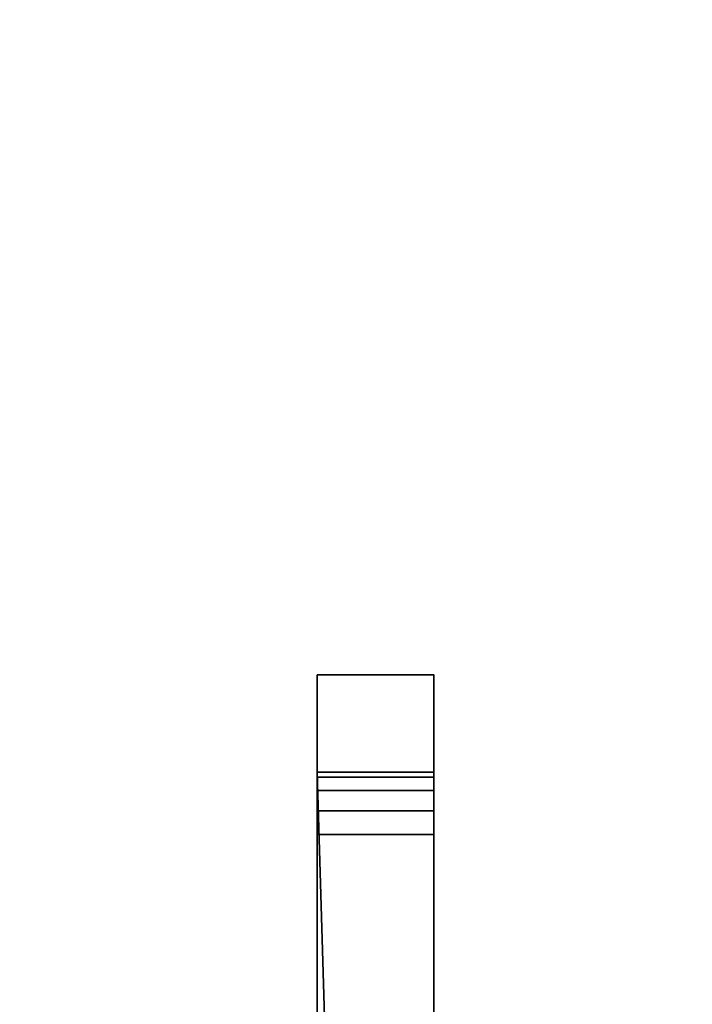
# Model space of a CAD drawing. Header units: millimetres. Extents: x -508 to 6708, y -115 to 193.
# Tile 1036 of 1056: x 3422 to 3439, y -9 to 16. Entities that reach past the tile are written whole.
import ezdxf

# ---------------------------------------------------------------- set-up
doc = ezdxf.new("R2010")
doc.units = ezdxf.units.MM
doc.layers.add('151', color=7, linetype='Continuous', true_color=0xffffff)

# ---------------------------------------------------------------- blocks, each defined once
blk = doc.blocks.new('UG_SURFACE_003')
at = {"layer": '151', "color": 252, "linetype": 'Continuous', "lineweight": 35}
for points in [[(3607.5, -10, 2215.25), (3607.5, 174.4, 2215.25), (2392.5, 174.4, 2215.25), (2392.5, -10, 2215.25)], [(2542.5, -10, 2065.25), (2542.5, 174.4, 2065.25), (3457.5, 174.4, 2065.25), (3457.5, -10, 2065.25)]]:
    blk.add_3dface(points, dxfattribs=at)
blk = doc.blocks.new('UG_SURFACE_032')
at = {"layer": '151', "color": 252, "linetype": 'Continuous', "lineweight": 35}
for points in [[(3429.5, -0.913, 310.41), (3432.5, -0.913, 310.41), (3432.5, -3.413, 309.5), (3429.5, -3.413, 309.5)], [(3429.5, -0.913, 323.25), (3432.5, -0.913, 323.25), (3432.5, -0.913, 310.41), (3429.5, -0.913, 310.41)], [(3429.5, -16.913, 323.25), (3432.5, -16.913, 323.25), (3432.5, -0.913, 323.25), (3429.5, -0.913, 323.25)], [(3429.5, -0.913, 330.25), (3432.5, -0.913, 330.25), (3432.5, -16.913, 330.25), (3429.5, -16.913, 330.25)], [(3429.5, -0.913, 343.09), (3432.5, -0.913, 343.09), (3432.5, -0.913, 330.25), (3429.5, -0.913, 330.25)], [(3429.5, -3.413, 344), (3432.5, -3.413, 344), (3432.5, -0.913, 343.09), (3429.5, -0.913, 343.09)], [(3429.5, -0.913, 323.25), (3429.5, -0.913, 310.41), (3429.5, -3.413, 315.5), (3429.5, -3.535, 316.112)], [(3429.5, -0.913, 310.41), (3429.5, -3.882, 314.369), (3429.5, -3.535, 314.888)], [(3429.5, -0.913, 343.09), (3429.5, -3.413, 338), (3429.5, -3.535, 338.612)], [(3429.5, -0.913, 330.25), (3429.5, -3.882, 336.869), (3429.5, -3.535, 337.388)], [(3429.5, -14.789, 336.4), (3429.5, -5.013, 336.4), (3429.5, -0.913, 330.25), (3429.5, -16.913, 330.25)], [(3429.5, -3.535, 314.888), (3429.5, -3.413, 315.5), (3429.5, -0.913, 310.41)], [(3429.5, -3.413, 344), (3429.5, -0.913, 343.09), (3429.5, -3.882, 339.131), (3429.5, -4.401, 339.478)], [(3429.5, -3.535, 337.388), (3429.5, -3.413, 338), (3429.5, -0.913, 343.09), (3429.5, -0.913, 330.25)], [(3429.5, -5.013, 336.4), (3429.5, -4.401, 336.522), (3429.5, -0.913, 330.25)], [(3429.5, -0.913, 323.25), (3429.5, -3.882, 316.631), (3429.5, -4.401, 316.978)], [(3429.5, -4.401, 314.022), (3429.5, -3.882, 314.369), (3429.5, -0.913, 310.41), (3429.5, -3.413, 309.5)], [(3429.5, -3.535, 338.612), (3429.5, -3.882, 339.131), (3429.5, -0.913, 343.09)], [(3429.5, -3.535, 316.112), (3429.5, -3.882, 316.631), (3429.5, -0.913, 323.25)], [(3429.5, -4.401, 336.522), (3429.5, -3.882, 336.869), (3429.5, -0.913, 330.25)], [(3429.5, -16.913, 323.25), (3429.5, -0.913, 323.25), (3429.5, -4.401, 316.978), (3429.5, -5.013, 317.1)], [(3432.5, -0.913, 310.41), (3432.5, -3.413, 315.5), (3432.5, -3.535, 314.888)], [(3432.5, -0.913, 323.25), (3432.5, -3.882, 316.631), (3432.5, -3.535, 316.112)], [(3432.5, -14.789, 317.1), (3432.5, -5.013, 317.1), (3432.5, -0.913, 323.25), (3432.5, -16.913, 323.25)], [(3432.5, -3.413, 309.5), (3432.5, -0.913, 310.41), (3432.5, -3.882, 314.369), (3432.5, -4.401, 314.022)], [(3432.5, -3.535, 316.112), (3432.5, -3.413, 315.5), (3432.5, -0.913, 310.41), (3432.5, -0.913, 323.25)], [(3432.5, -5.013, 317.1), (3432.5, -4.401, 316.978), (3432.5, -0.913, 323.25)], [(3432.5, -0.913, 330.25), (3432.5, -0.913, 343.09), (3432.5, -3.413, 338), (3432.5, -3.535, 337.388)], [(3432.5, -0.913, 343.09), (3432.5, -3.882, 339.131), (3432.5, -3.535, 338.612)], [(3432.5, -3.535, 314.888), (3432.5, -3.882, 314.369), (3432.5, -0.913, 310.41)], [(3432.5, -0.913, 330.25), (3432.5, -3.882, 336.869), (3432.5, -4.401, 336.522)], [(3432.5, -3.535, 338.612), (3432.5, -3.413, 338), (3432.5, -0.913, 343.09)], [(3432.5, -4.401, 316.978), (3432.5, -3.882, 316.631), (3432.5, -0.913, 323.25)], [(3432.5, -3.535, 337.388), (3432.5, -3.882, 336.869), (3432.5, -0.913, 330.25)], [(3432.5, -4.401, 339.478), (3432.5, -3.882, 339.131), (3432.5, -0.913, 343.09), (3432.5, -3.413, 344)], [(3432.5, -16.913, 330.25), (3432.5, -0.913, 330.25), (3432.5, -4.401, 336.522), (3432.5, -5.013, 336.4)], [(3429.5, -3.413, 309.5), (3432.5, -3.413, 309.5), (3432.5, -27.565, 309.5), (3430.216, -27.454, 309.5)], [(3430.216, -27.454, 309.5), (3429.5, -27.565, 309.5), (3429.5, -3.413, 309.5)], [(3429.5, -3.413, 344), (3429.5, -27.565, 344), (3430.216, -27.454, 344)], [(3430.216, -27.454, 344), (3432.5, -27.565, 344), (3432.5, -3.413, 344), (3429.5, -3.413, 344)], [(3429.5, -14.789, 313.9), (3429.5, -5.013, 313.9), (3429.5, -3.413, 309.5), (3429.5, -27.565, 309.5)], [(3429.5, -5.013, 313.9), (3429.5, -4.401, 314.022), (3429.5, -3.413, 309.5)], [(3429.5, -27.565, 344), (3429.5, -3.413, 344), (3429.5, -5.013, 339.6), (3429.5, -14.789, 339.6)], [(3429.5, -4.401, 339.478), (3429.5, -5.013, 339.6), (3429.5, -3.413, 344)], [(3429.5, -3.413, 338), (3432.5, -3.413, 338), (3432.5, -3.535, 338.612), (3429.5, -3.535, 338.612)], [(3429.5, -3.535, 337.388), (3432.5, -3.535, 337.388), (3432.5, -3.413, 338), (3429.5, -3.413, 338)], [(3429.5, -3.413, 315.5), (3432.5, -3.413, 315.5), (3432.5, -3.535, 316.112), (3429.5, -3.535, 316.112)], [(3429.5, -3.535, 314.888), (3432.5, -3.535, 314.888), (3432.5, -3.413, 315.5), (3429.5, -3.413, 315.5)], [(3429.5, -3.535, 338.612), (3432.5, -3.535, 338.612), (3432.5, -3.882, 339.131), (3429.5, -3.882, 339.131)], [(3429.5, -3.882, 336.869), (3432.5, -3.882, 336.869), (3432.5, -3.535, 337.388), (3429.5, -3.535, 337.388)], [(3429.5, -3.535, 316.112), (3432.5, -3.535, 316.112), (3432.5, -3.882, 316.631), (3429.5, -3.882, 316.631)], [(3429.5, -3.882, 314.369), (3432.5, -3.882, 314.369), (3432.5, -3.535, 314.888), (3429.5, -3.535, 314.888)], [(3432.5, -14.789, 339.6), (3432.5, -5.013, 339.6), (3432.5, -3.413, 344), (3432.5, -27.565, 344)], [(3432.5, -5.013, 339.6), (3432.5, -4.401, 339.478), (3432.5, -3.413, 344)], [(3432.5, -27.565, 309.5), (3432.5, -3.413, 309.5), (3432.5, -5.013, 313.9), (3432.5, -14.789, 313.9)], [(3432.5, -4.401, 314.022), (3432.5, -5.013, 313.9), (3432.5, -3.413, 309.5)], [(3429.5, -3.882, 339.131), (3432.5, -3.882, 339.131), (3432.5, -4.401, 339.478), (3429.5, -4.401, 339.478)], [(3429.5, -4.401, 336.522), (3432.5, -4.401, 336.522), (3432.5, -3.882, 336.869), (3429.5, -3.882, 336.869)], [(3429.5, -3.882, 316.631), (3432.5, -3.882, 316.631), (3432.5, -4.401, 316.978), (3429.5, -4.401, 316.978)], [(3429.5, -4.401, 314.022), (3432.5, -4.401, 314.022), (3432.5, -3.882, 314.369), (3429.5, -3.882, 314.369)], [(3429.5, -4.401, 339.478), (3432.5, -4.401, 339.478), (3432.5, -5.013, 339.6), (3429.5, -5.013, 339.6)], [(3429.5, -5.013, 336.4), (3432.5, -5.013, 336.4), (3432.5, -4.401, 336.522), (3429.5, -4.401, 336.522)], [(3429.5, -4.401, 316.978), (3432.5, -4.401, 316.978), (3432.5, -5.013, 317.1), (3429.5, -5.013, 317.1)], [(3429.5, -5.013, 313.9), (3432.5, -5.013, 313.9), (3432.5, -4.401, 314.022), (3429.5, -4.401, 314.022)], [(3429.5, -5.013, 317.1), (3429.5, -18.252, 323.516), (3429.5, -16.913, 323.25)], [(3429.5, -18.252, 323.516), (3429.5, -5.013, 317.1), (3429.5, -14.789, 317.1)], [(3429.5, -5.013, 339.6), (3432.5, -5.013, 339.6), (3432.5, -14.789, 339.6), (3429.5, -14.789, 339.6)], [(3429.5, -5.013, 317.1), (3432.5, -5.013, 317.1), (3432.5, -14.789, 317.1), (3429.5, -14.789, 317.1)], [(3429.5, -14.789, 313.9), (3432.5, -14.789, 313.9), (3432.5, -5.013, 313.9), (3429.5, -5.013, 313.9)], [(3429.5, -14.789, 336.4), (3432.5, -14.789, 336.4), (3432.5, -5.013, 336.4), (3429.5, -5.013, 336.4)], [(3432.5, -5.013, 336.4), (3432.5, -18.252, 329.984), (3432.5, -16.913, 330.25)], [(3432.5, -18.252, 329.984), (3432.5, -5.013, 336.4), (3432.5, -14.789, 336.4)]]:
    blk.add_3dface(points, dxfattribs=at)
blk = doc.blocks.new('UG_SURFACE_037')
at = {"layer": '151', "color": 252, "linetype": 'Continuous', "lineweight": 35}
for points in [[(3429.5, -0.913, 1495.41), (3432.5, -0.913, 1495.41), (3432.5, -3.413, 1494.5), (3429.5, -3.413, 1494.5)], [(3429.5, -0.913, 1508.25), (3432.5, -0.913, 1508.25), (3432.5, -0.913, 1495.41), (3429.5, -0.913, 1495.41)], [(3429.5, -16.913, 1508.25), (3432.5, -16.913, 1508.25), (3432.5, -0.913, 1508.25), (3429.5, -0.913, 1508.25)], [(3429.5, -0.913, 1515.25), (3432.5, -0.913, 1515.25), (3432.5, -16.913, 1515.25), (3429.5, -16.913, 1515.25)], [(3429.5, -0.913, 1528.09), (3432.5, -0.913, 1528.09), (3432.5, -0.913, 1515.25), (3429.5, -0.913, 1515.25)], [(3429.5, -3.413, 1529), (3432.5, -3.413, 1529), (3432.5, -0.913, 1528.09), (3429.5, -0.913, 1528.09)], [(3429.5, -0.913, 1528.09), (3429.5, -3.413, 1523), (3429.5, -3.535, 1523.612)], [(3429.5, -0.913, 1515.25), (3429.5, -3.882, 1521.869), (3429.5, -3.535, 1522.388)], [(3429.5, -3.535, 1522.388), (3429.5, -3.413, 1523), (3429.5, -0.913, 1528.09), (3429.5, -0.913, 1515.25)], [(3429.5, -0.913, 1508.25), (3429.5, -0.913, 1495.41), (3429.5, -3.413, 1500.5), (3429.5, -3.535, 1501.112)], [(3429.5, -0.913, 1495.41), (3429.5, -3.882, 1499.369), (3429.5, -3.535, 1499.888)], [(3429.5, -3.535, 1523.612), (3429.5, -3.882, 1524.131), (3429.5, -0.913, 1528.09)], [(3429.5, -3.535, 1499.888), (3429.5, -3.413, 1500.5), (3429.5, -0.913, 1495.41)], [(3429.5, -0.913, 1515.25), (3429.5, -4.401, 1521.522), (3429.5, -3.882, 1521.869)], [(3429.5, -0.913, 1508.25), (3429.5, -3.882, 1501.631), (3429.5, -4.401, 1501.978)], [(3429.5, -0.913, 1495.41), (3429.5, -3.413, 1494.5), (3429.5, -4.401, 1499.022), (3429.5, -3.882, 1499.369)], [(3429.5, -3.882, 1524.131), (3429.5, -4.401, 1524.478), (3429.5, -3.413, 1529), (3429.5, -0.913, 1528.09)], [(3429.5, -14.789, 1521.4), (3429.5, -5.013, 1521.4), (3429.5, -0.913, 1515.25), (3429.5, -16.913, 1515.25)], [(3429.5, -3.535, 1501.112), (3429.5, -3.882, 1501.631), (3429.5, -0.913, 1508.25)], [(3429.5, -5.013, 1521.4), (3429.5, -4.401, 1521.522), (3429.5, -0.913, 1515.25)], [(3429.5, -16.913, 1508.25), (3429.5, -0.913, 1508.25), (3429.5, -4.401, 1501.978), (3429.5, -5.013, 1502.1)], [(3432.5, -0.913, 1495.41), (3432.5, -3.413, 1500.5), (3432.5, -3.535, 1499.888)], [(3432.5, -0.913, 1508.25), (3432.5, -3.882, 1501.631), (3432.5, -3.535, 1501.112)], [(3432.5, -3.535, 1501.112), (3432.5, -3.413, 1500.5), (3432.5, -0.913, 1495.41), (3432.5, -0.913, 1508.25)], [(3432.5, -14.789, 1502.1), (3432.5, -5.013, 1502.1), (3432.5, -0.913, 1508.25), (3432.5, -16.913, 1508.25)], [(3432.5, -3.535, 1499.888), (3432.5, -3.882, 1499.369), (3432.5, -0.913, 1495.41)], [(3432.5, -5.013, 1502.1), (3432.5, -4.401, 1501.978), (3432.5, -0.913, 1508.25)], [(3432.5, -0.913, 1508.25), (3432.5, -4.401, 1501.978), (3432.5, -3.882, 1501.631)], [(3432.5, -0.913, 1515.25), (3432.5, -0.913, 1528.09), (3432.5, -3.413, 1523), (3432.5, -3.535, 1522.388)], [(3432.5, -0.913, 1528.09), (3432.5, -3.882, 1524.131), (3432.5, -3.535, 1523.612)], [(3432.5, -0.913, 1515.25), (3432.5, -3.882, 1521.869), (3432.5, -4.401, 1521.522)], [(3432.5, -3.535, 1523.612), (3432.5, -3.413, 1523), (3432.5, -0.913, 1528.09)], [(3432.5, -3.882, 1499.369), (3432.5, -4.401, 1499.022), (3432.5, -3.413, 1494.5), (3432.5, -0.913, 1495.41)], [(3432.5, -3.535, 1522.388), (3432.5, -3.882, 1521.869), (3432.5, -0.913, 1515.25)], [(3432.5, -0.913, 1528.09), (3432.5, -3.413, 1529), (3432.5, -4.401, 1524.478), (3432.5, -3.882, 1524.131)], [(3432.5, -16.913, 1515.25), (3432.5, -0.913, 1515.25), (3432.5, -4.401, 1521.522), (3432.5, -5.013, 1521.4)], [(3429.5, -3.413, 1494.5), (3432.5, -3.413, 1494.5), (3432.5, -27.565, 1494.5), (3430.216, -27.454, 1494.5)], [(3430.216, -27.454, 1494.5), (3429.5, -27.565, 1494.5), (3429.5, -3.413, 1494.5)], [(3429.5, -3.413, 1529), (3429.5, -27.565, 1529), (3430.216, -27.454, 1529)], [(3430.216, -27.454, 1529), (3432.5, -27.565, 1529), (3432.5, -3.413, 1529), (3429.5, -3.413, 1529)], [(3429.5, -14.789, 1498.9), (3429.5, -5.013, 1498.9), (3429.5, -3.413, 1494.5), (3429.5, -27.565, 1494.5)], [(3429.5, -5.013, 1498.9), (3429.5, -4.401, 1499.022), (3429.5, -3.413, 1494.5)], [(3429.5, -4.401, 1524.478), (3429.5, -5.013, 1524.6), (3429.5, -3.413, 1529)], [(3429.5, -27.565, 1529), (3429.5, -3.413, 1529), (3429.5, -5.013, 1524.6), (3429.5, -14.789, 1524.6)], [(3429.5, -3.413, 1523), (3432.5, -3.413, 1523), (3432.5, -3.535, 1523.612), (3429.5, -3.535, 1523.612)], [(3429.5, -3.535, 1522.388), (3432.5, -3.535, 1522.388), (3432.5, -3.413, 1523), (3429.5, -3.413, 1523)], [(3429.5, -3.413, 1500.5), (3432.5, -3.413, 1500.5), (3432.5, -3.535, 1501.112), (3429.5, -3.535, 1501.112)], [(3429.5, -3.535, 1499.888), (3432.5, -3.535, 1499.888), (3432.5, -3.413, 1500.5), (3429.5, -3.413, 1500.5)], [(3429.5, -3.535, 1523.612), (3432.5, -3.535, 1523.612), (3432.5, -3.882, 1524.131), (3429.5, -3.882, 1524.131)], [(3429.5, -3.882, 1521.869), (3432.5, -3.882, 1521.869), (3432.5, -3.535, 1522.388), (3429.5, -3.535, 1522.388)], [(3429.5, -3.535, 1501.112), (3432.5, -3.535, 1501.112), (3432.5, -3.882, 1501.631), (3429.5, -3.882, 1501.631)], [(3429.5, -3.882, 1499.369), (3432.5, -3.882, 1499.369), (3432.5, -3.535, 1499.888), (3429.5, -3.535, 1499.888)], [(3432.5, -14.789, 1524.6), (3432.5, -5.013, 1524.6), (3432.5, -3.413, 1529), (3432.5, -27.565, 1529)], [(3432.5, -27.565, 1494.5), (3432.5, -3.413, 1494.5), (3432.5, -5.013, 1498.9), (3432.5, -14.789, 1498.9)], [(3432.5, -5.013, 1524.6), (3432.5, -4.401, 1524.478), (3432.5, -3.413, 1529)], [(3432.5, -4.401, 1499.022), (3432.5, -5.013, 1498.9), (3432.5, -3.413, 1494.5)], [(3429.5, -3.882, 1524.131), (3432.5, -3.882, 1524.131), (3432.5, -4.401, 1524.478), (3429.5, -4.401, 1524.478)], [(3429.5, -4.401, 1521.522), (3432.5, -4.401, 1521.522), (3432.5, -3.882, 1521.869), (3429.5, -3.882, 1521.869)], [(3429.5, -3.882, 1501.631), (3432.5, -3.882, 1501.631), (3432.5, -4.401, 1501.978), (3429.5, -4.401, 1501.978)], [(3429.5, -4.401, 1499.022), (3432.5, -4.401, 1499.022), (3432.5, -3.882, 1499.369), (3429.5, -3.882, 1499.369)], [(3429.5, -4.401, 1524.478), (3432.5, -4.401, 1524.478), (3432.5, -5.013, 1524.6), (3429.5, -5.013, 1524.6)], [(3429.5, -5.013, 1521.4), (3432.5, -5.013, 1521.4), (3432.5, -4.401, 1521.522), (3429.5, -4.401, 1521.522)], [(3429.5, -4.401, 1501.978), (3432.5, -4.401, 1501.978), (3432.5, -5.013, 1502.1), (3429.5, -5.013, 1502.1)], [(3429.5, -5.013, 1498.9), (3432.5, -5.013, 1498.9), (3432.5, -4.401, 1499.022), (3429.5, -4.401, 1499.022)], [(3429.5, -5.013, 1502.1), (3429.5, -18.252, 1508.516), (3429.5, -16.913, 1508.25)], [(3429.5, -18.252, 1508.516), (3429.5, -5.013, 1502.1), (3429.5, -14.789, 1502.1)], [(3429.5, -5.013, 1524.6), (3432.5, -5.013, 1524.6), (3432.5, -14.789, 1524.6), (3429.5, -14.789, 1524.6)], [(3429.5, -5.013, 1502.1), (3432.5, -5.013, 1502.1), (3432.5, -14.789, 1502.1), (3429.5, -14.789, 1502.1)], [(3429.5, -14.789, 1498.9), (3432.5, -14.789, 1498.9), (3432.5, -5.013, 1498.9), (3429.5, -5.013, 1498.9)], [(3429.5, -14.789, 1521.4), (3432.5, -14.789, 1521.4), (3432.5, -5.013, 1521.4), (3429.5, -5.013, 1521.4)], [(3432.5, -5.013, 1521.4), (3432.5, -18.252, 1514.984), (3432.5, -16.913, 1515.25)], [(3432.5, -18.252, 1514.984), (3432.5, -5.013, 1521.4), (3432.5, -14.789, 1521.4)]]:
    blk.add_3dface(points, dxfattribs=at)
blk = doc.blocks.new('UG_SURFACE_041')
at = {"layer": '151', "color": 252, "linetype": 'Continuous', "lineweight": 35}
for points in [[(3429.5, -0.913, 1745.41), (3432.5, -0.913, 1745.41), (3432.5, -3.413, 1744.5), (3429.5, -3.413, 1744.5)], [(3429.5, -0.913, 1758.25), (3432.5, -0.913, 1758.25), (3432.5, -0.913, 1745.41), (3429.5, -0.913, 1745.41)], [(3429.5, -16.913, 1758.25), (3432.5, -16.913, 1758.25), (3432.5, -0.913, 1758.25), (3429.5, -0.913, 1758.25)], [(3429.5, -0.913, 1765.25), (3432.5, -0.913, 1765.25), (3432.5, -16.913, 1765.25), (3429.5, -16.913, 1765.25)], [(3429.5, -0.913, 1778.09), (3432.5, -0.913, 1778.09), (3432.5, -0.913, 1765.25), (3429.5, -0.913, 1765.25)], [(3429.5, -3.413, 1779), (3432.5, -3.413, 1779), (3432.5, -0.913, 1778.09), (3429.5, -0.913, 1778.09)], [(3429.5, -0.913, 1778.09), (3429.5, -3.413, 1773), (3429.5, -3.535, 1773.612)], [(3429.5, -0.913, 1765.25), (3429.5, -3.882, 1771.869), (3429.5, -3.535, 1772.388)], [(3429.5, -3.535, 1772.388), (3429.5, -3.413, 1773), (3429.5, -0.913, 1778.09), (3429.5, -0.913, 1765.25)], [(3429.5, -0.913, 1758.25), (3429.5, -0.913, 1745.41), (3429.5, -3.413, 1750.5), (3429.5, -3.535, 1751.112)], [(3429.5, -0.913, 1745.41), (3429.5, -3.882, 1749.369), (3429.5, -3.535, 1749.888)], [(3429.5, -3.535, 1773.612), (3429.5, -3.882, 1774.131), (3429.5, -0.913, 1778.09)], [(3429.5, -3.535, 1749.888), (3429.5, -3.413, 1750.5), (3429.5, -0.913, 1745.41)], [(3429.5, -0.913, 1765.25), (3429.5, -4.401, 1771.522), (3429.5, -3.882, 1771.869)], [(3429.5, -0.913, 1758.25), (3429.5, -3.882, 1751.631), (3429.5, -4.401, 1751.978)], [(3429.5, -0.913, 1745.41), (3429.5, -3.413, 1744.5), (3429.5, -4.401, 1749.022), (3429.5, -3.882, 1749.369)], [(3429.5, -3.882, 1774.131), (3429.5, -4.401, 1774.478), (3429.5, -3.413, 1779), (3429.5, -0.913, 1778.09)], [(3429.5, -14.789, 1771.4), (3429.5, -5.013, 1771.4), (3429.5, -0.913, 1765.25), (3429.5, -16.913, 1765.25)], [(3429.5, -3.535, 1751.112), (3429.5, -3.882, 1751.631), (3429.5, -0.913, 1758.25)], [(3429.5, -5.013, 1771.4), (3429.5, -4.401, 1771.522), (3429.5, -0.913, 1765.25)], [(3429.5, -16.913, 1758.25), (3429.5, -0.913, 1758.25), (3429.5, -4.401, 1751.978), (3429.5, -5.013, 1752.1)], [(3432.5, -0.913, 1745.41), (3432.5, -3.413, 1750.5), (3432.5, -3.535, 1749.888)], [(3432.5, -0.913, 1758.25), (3432.5, -3.882, 1751.631), (3432.5, -3.535, 1751.112)], [(3432.5, -3.535, 1751.112), (3432.5, -3.413, 1750.5), (3432.5, -0.913, 1745.41), (3432.5, -0.913, 1758.25)], [(3432.5, -14.789, 1752.1), (3432.5, -5.013, 1752.1), (3432.5, -0.913, 1758.25), (3432.5, -16.913, 1758.25)], [(3432.5, -3.535, 1749.888), (3432.5, -3.882, 1749.369), (3432.5, -0.913, 1745.41)], [(3432.5, -5.013, 1752.1), (3432.5, -4.401, 1751.978), (3432.5, -0.913, 1758.25)], [(3432.5, -0.913, 1758.25), (3432.5, -4.401, 1751.978), (3432.5, -3.882, 1751.631)], [(3432.5, -0.913, 1765.25), (3432.5, -0.913, 1778.09), (3432.5, -3.413, 1773), (3432.5, -3.535, 1772.388)], [(3432.5, -0.913, 1778.09), (3432.5, -3.882, 1774.131), (3432.5, -3.535, 1773.612)], [(3432.5, -0.913, 1765.25), (3432.5, -3.882, 1771.869), (3432.5, -4.401, 1771.522)], [(3432.5, -3.535, 1773.612), (3432.5, -3.413, 1773), (3432.5, -0.913, 1778.09)], [(3432.5, -3.882, 1749.369), (3432.5, -4.401, 1749.022), (3432.5, -3.413, 1744.5), (3432.5, -0.913, 1745.41)], [(3432.5, -3.535, 1772.388), (3432.5, -3.882, 1771.869), (3432.5, -0.913, 1765.25)], [(3432.5, -0.913, 1778.09), (3432.5, -3.413, 1779), (3432.5, -4.401, 1774.478), (3432.5, -3.882, 1774.131)], [(3432.5, -16.913, 1765.25), (3432.5, -0.913, 1765.25), (3432.5, -4.401, 1771.522), (3432.5, -5.013, 1771.4)], [(3429.5, -3.413, 1744.5), (3432.5, -3.413, 1744.5), (3432.5, -27.565, 1744.5), (3430.216, -27.454, 1744.5)], [(3430.216, -27.454, 1744.5), (3429.5, -27.565, 1744.5), (3429.5, -3.413, 1744.5)], [(3429.5, -3.413, 1779), (3429.5, -27.565, 1779), (3430.216, -27.454, 1779)], [(3430.216, -27.454, 1779), (3432.5, -27.565, 1779), (3432.5, -3.413, 1779), (3429.5, -3.413, 1779)], [(3429.5, -14.789, 1748.9), (3429.5, -5.013, 1748.9), (3429.5, -3.413, 1744.5), (3429.5, -27.565, 1744.5)], [(3429.5, -5.013, 1748.9), (3429.5, -4.401, 1749.022), (3429.5, -3.413, 1744.5)], [(3429.5, -4.401, 1774.478), (3429.5, -5.013, 1774.6), (3429.5, -3.413, 1779)], [(3429.5, -27.565, 1779), (3429.5, -3.413, 1779), (3429.5, -5.013, 1774.6), (3429.5, -14.789, 1774.6)], [(3429.5, -3.413, 1773), (3432.5, -3.413, 1773), (3432.5, -3.535, 1773.612), (3429.5, -3.535, 1773.612)], [(3429.5, -3.535, 1772.388), (3432.5, -3.535, 1772.388), (3432.5, -3.413, 1773), (3429.5, -3.413, 1773)], [(3429.5, -3.413, 1750.5), (3432.5, -3.413, 1750.5), (3432.5, -3.535, 1751.112), (3429.5, -3.535, 1751.112)], [(3429.5, -3.535, 1749.888), (3432.5, -3.535, 1749.888), (3432.5, -3.413, 1750.5), (3429.5, -3.413, 1750.5)], [(3429.5, -3.535, 1773.612), (3432.5, -3.535, 1773.612), (3432.5, -3.882, 1774.131), (3429.5, -3.882, 1774.131)], [(3429.5, -3.882, 1771.869), (3432.5, -3.882, 1771.869), (3432.5, -3.535, 1772.388), (3429.5, -3.535, 1772.388)], [(3429.5, -3.535, 1751.112), (3432.5, -3.535, 1751.112), (3432.5, -3.882, 1751.631), (3429.5, -3.882, 1751.631)], [(3429.5, -3.882, 1749.369), (3432.5, -3.882, 1749.369), (3432.5, -3.535, 1749.888), (3429.5, -3.535, 1749.888)], [(3432.5, -14.789, 1774.6), (3432.5, -5.013, 1774.6), (3432.5, -3.413, 1779), (3432.5, -27.565, 1779)], [(3432.5, -27.565, 1744.5), (3432.5, -3.413, 1744.5), (3432.5, -5.013, 1748.9), (3432.5, -14.789, 1748.9)], [(3432.5, -5.013, 1774.6), (3432.5, -4.401, 1774.478), (3432.5, -3.413, 1779)], [(3432.5, -4.401, 1749.022), (3432.5, -5.013, 1748.9), (3432.5, -3.413, 1744.5)], [(3429.5, -3.882, 1774.131), (3432.5, -3.882, 1774.131), (3432.5, -4.401, 1774.478), (3429.5, -4.401, 1774.478)], [(3429.5, -4.401, 1771.522), (3432.5, -4.401, 1771.522), (3432.5, -3.882, 1771.869), (3429.5, -3.882, 1771.869)], [(3429.5, -3.882, 1751.631), (3432.5, -3.882, 1751.631), (3432.5, -4.401, 1751.978), (3429.5, -4.401, 1751.978)], [(3429.5, -4.401, 1749.022), (3432.5, -4.401, 1749.022), (3432.5, -3.882, 1749.369), (3429.5, -3.882, 1749.369)], [(3429.5, -4.401, 1774.478), (3432.5, -4.401, 1774.478), (3432.5, -5.013, 1774.6), (3429.5, -5.013, 1774.6)], [(3429.5, -5.013, 1771.4), (3432.5, -5.013, 1771.4), (3432.5, -4.401, 1771.522), (3429.5, -4.401, 1771.522)], [(3429.5, -4.401, 1751.978), (3432.5, -4.401, 1751.978), (3432.5, -5.013, 1752.1), (3429.5, -5.013, 1752.1)], [(3429.5, -5.013, 1748.9), (3432.5, -5.013, 1748.9), (3432.5, -4.401, 1749.022), (3429.5, -4.401, 1749.022)], [(3429.5, -5.013, 1752.1), (3429.5, -18.252, 1758.516), (3429.5, -16.913, 1758.25)], [(3429.5, -18.252, 1758.516), (3429.5, -5.013, 1752.1), (3429.5, -14.789, 1752.1)], [(3429.5, -5.013, 1774.6), (3432.5, -5.013, 1774.6), (3432.5, -14.789, 1774.6), (3429.5, -14.789, 1774.6)], [(3429.5, -5.013, 1752.1), (3432.5, -5.013, 1752.1), (3432.5, -14.789, 1752.1), (3429.5, -14.789, 1752.1)], [(3429.5, -14.789, 1748.9), (3432.5, -14.789, 1748.9), (3432.5, -5.013, 1748.9), (3429.5, -5.013, 1748.9)], [(3429.5, -14.789, 1771.4), (3432.5, -14.789, 1771.4), (3432.5, -5.013, 1771.4), (3429.5, -5.013, 1771.4)], [(3432.5, -5.013, 1771.4), (3432.5, -18.252, 1764.984), (3432.5, -16.913, 1765.25)], [(3432.5, -18.252, 1764.984), (3432.5, -5.013, 1771.4), (3432.5, -14.789, 1771.4)]]:
    blk.add_3dface(points, dxfattribs=at)

msp = doc.modelspace()

# ---------------------------------------------------------------- linework, layer by layer
at = {"layer": '151', "color": 253, "linetype": 'Continuous', "lineweight": -3}
for p, q in [((3429.5, -0.913, 323.25), (3429.5, -16.913, 323.25)), ((3429.5, -0.913, 310.41), (3429.5, -0.913, 323.25)), ((3432.5, -0.913, 323.25), (3429.5, -0.913, 323.25)), ((3432.5, -0.913, 330.25), (3429.5, -0.913, 330.25)), ((3429.5, -3.413, 309.5), (3429.5, -0.913, 310.41)), ((3432.5, -0.913, 343.09), (3429.5, -0.913, 343.09)), ((3429.5, -0.913, 343.09), (3429.5, -3.413, 344)), ((3432.5, -0.913, 310.41), (3429.5, -0.913, 310.41)), ((3429.5, -0.913, 330.25), (3429.5, -0.913, 343.09)), ((3429.5, -16.913, 330.25), (3429.5, -0.913, 330.25)), ((3429.5, -0.913, 1515.25), (3429.5, -0.913, 1528.09)), ((3432.5, -0.913, 1508.25), (3429.5, -0.913, 1508.25)), ((3429.5, -16.913, 1515.25), (3429.5, -0.913, 1515.25)), ((3429.5, -0.913, 1508.25), (3429.5, -16.913, 1508.25)), ((3429.5, -0.913, 1495.41), (3429.5, -0.913, 1508.25)), ((3432.5, -0.913, 1515.25), (3429.5, -0.913, 1515.25)), ((3429.5, -3.413, 1494.5), (3429.5, -0.913, 1495.41)), ((3432.5, -0.913, 1495.41), (3429.5, -0.913, 1495.41)), ((3429.5, -0.913, 1528.09), (3429.5, -3.413, 1529)), ((3432.5, -0.913, 1528.09), (3429.5, -0.913, 1528.09)), ((3429.5, -0.913, 1758.25), (3429.5, -16.913, 1758.25)), ((3432.5, -0.913, 1765.25), (3429.5, -0.913, 1765.25)), ((3432.5, -0.913, 1745.41), (3429.5, -0.913, 1745.41)), ((3429.5, -16.913, 1765.25), (3429.5, -0.913, 1765.25)), ((3429.5, -3.413, 1744.5), (3429.5, -0.913, 1745.41)), ((3432.5, -0.913, 1778.09), (3429.5, -0.913, 1778.09)), ((3429.5, -0.913, 1778.09), (3429.5, -3.413, 1779)), ((3432.5, -0.913, 1758.25), (3429.5, -0.913, 1758.25)), ((3429.5, -0.913, 1745.41), (3429.5, -0.913, 1758.25)), ((3429.5, -0.913, 1765.25), (3429.5, -0.913, 1778.09)), ((3432.5, -0.913, 323.25), (3429.5, -0.913, 323.25)), ((3429.5, -0.913, 310.41), (3429.5, -0.913, 323.25)), ((3432.5, -0.913, 330.25), (3432.5, -0.913, 343.09)), ((3432.5, -0.913, 323.25), (3432.5, -16.913, 323.25)), ((3432.5, -16.913, 330.25), (3432.5, -0.913, 330.25)), ((3432.5, -0.913, 310.41), (3432.5, -0.913, 323.25)), ((3432.5, -3.413, 309.5), (3432.5, -0.913, 310.41)), ((3432.5, -0.913, 343.09), (3432.5, -3.413, 344)), ((3432.5, -0.913, 1528.09), (3432.5, -3.413, 1529)), ((3432.5, -0.913, 1515.25), (3432.5, -0.913, 1528.09)), ((3432.5, -3.413, 1494.5), (3432.5, -0.913, 1495.41)), ((3432.5, -16.913, 1515.25), (3432.5, -0.913, 1515.25)), ((3432.5, -0.913, 1508.25), (3432.5, -16.913, 1508.25)), ((3432.5, -0.913, 1495.41), (3432.5, -0.913, 1508.25)), ((3432.5, -0.913, 1778.09), (3432.5, -3.413, 1779)), ((3432.5, -0.913, 1765.25), (3432.5, -0.913, 1778.09)), ((3432.5, -16.913, 1765.25), (3432.5, -0.913, 1765.25)), ((3432.5, -0.913, 1745.41), (3432.5, -0.913, 1758.25)), ((3432.5, -0.913, 1758.25), (3432.5, -16.913, 1758.25)), ((3432.5, -3.413, 1744.5), (3432.5, -0.913, 1745.41)), ((3432.5, -3.413, 309.5), (3429.5, -3.413, 309.5)), ((3429.5, -27.565, 309.5), (3429.5, -3.413, 309.5)), ((3432.5, -3.413, 344), (3429.5, -3.413, 344)), ((3429.5, -3.413, 344), (3429.5, -27.565, 344)), ((3432.5, -3.413, 1529), (3429.5, -3.413, 1529)), ((3429.5, -27.565, 1494.5), (3429.5, -3.413, 1494.5)), ((3432.5, -3.413, 1494.5), (3429.5, -3.413, 1494.5)), ((3429.5, -3.413, 1529), (3429.5, -27.565, 1529)), ((3432.5, -3.413, 1744.5), (3429.5, -3.413, 1744.5)), ((3429.5, -27.565, 1744.5), (3429.5, -3.413, 1744.5)), ((3432.5, -3.413, 1779), (3429.5, -3.413, 1779)), ((3429.5, -3.413, 1779), (3429.5, -27.565, 1779)), ((3432.5, -3.413, 344), (3432.5, -27.565, 344)), ((3432.5, -27.565, 309.5), (3432.5, -3.413, 309.5)), ((3432.5, -3.413, 1529), (3432.5, -27.565, 1529)), ((3432.5, -27.565, 1494.5), (3432.5, -3.413, 1494.5)), ((3432.5, -3.413, 1779), (3432.5, -27.565, 1779)), ((3432.5, -27.565, 1744.5), (3432.5, -3.413, 1744.5)), ((3432.5, -27.565, 309.5), (3432.5, -3.413, 309.5)), ((3432.5, -3.413, 344), (3432.5, -27.565, 344)), ((3432.5, -5.013, 317.1), (3429.5, -5.013, 317.1)), ((3429.5, -14.789, 339.6), (3429.5, -5.013, 339.6)), ((3432.5, -5.013, 313.9), (3429.5, -5.013, 313.9)), ((3429.5, -5.013, 336.4), (3429.5, -14.789, 336.4)), ((3429.5, -5.013, 313.9), (3429.5, -14.789, 313.9)), ((3432.5, -5.013, 339.6), (3429.5, -5.013, 339.6)), ((3429.5, -14.789, 317.1), (3429.5, -5.013, 317.1)), ((3432.5, -5.013, 336.4), (3429.5, -5.013, 336.4)), ((3429.5, -14.789, 1502.1), (3429.5, -5.013, 1502.1)), ((3432.5, -5.013, 1521.4), (3429.5, -5.013, 1521.4)), ((3429.5, -5.013, 1521.4), (3429.5, -14.789, 1521.4)), ((3432.5, -5.013, 1502.1), (3429.5, -5.013, 1502.1)), ((3429.5, -14.789, 1524.6), (3429.5, -5.013, 1524.6)), ((3432.5, -5.013, 1498.9), (3429.5, -5.013, 1498.9)), ((3429.5, -5.013, 1498.9), (3429.5, -14.789, 1498.9)), ((3432.5, -5.013, 1524.6), (3429.5, -5.013, 1524.6)), ((3429.5, -5.013, 1748.9), (3429.5, -14.789, 1748.9)), ((3432.5, -5.013, 1752.1), (3429.5, -5.013, 1752.1)), ((3429.5, -14.789, 1774.6), (3429.5, -5.013, 1774.6)), ((3432.5, -5.013, 1748.9), (3429.5, -5.013, 1748.9)), ((3429.5, -5.013, 1771.4), (3429.5, -14.789, 1771.4)), ((3432.5, -5.013, 1774.6), (3429.5, -5.013, 1774.6)), ((3429.5, -14.789, 1752.1), (3429.5, -5.013, 1752.1)), ((3432.5, -5.013, 1771.4), (3429.5, -5.013, 1771.4)), ((3432.5, -5.013, 313.9), (3429.5, -5.013, 313.9)), ((3429.5, -5.013, 336.4), (3429.5, -14.789, 336.4)), ((3432.5, -5.013, 313.9), (3432.5, -14.789, 313.9)), ((3432.5, -14.789, 317.1), (3432.5, -5.013, 317.1)), ((3432.5, -5.013, 336.4), (3432.5, -14.789, 336.4)), ((3432.5, -14.789, 339.6), (3432.5, -5.013, 339.6)), ((3432.5, -14.789, 1524.6), (3432.5, -5.013, 1524.6)), ((3432.5, -5.013, 1521.4), (3432.5, -14.789, 1521.4)), ((3432.5, -14.789, 1502.1), (3432.5, -5.013, 1502.1)), ((3432.5, -5.013, 1498.9), (3432.5, -14.789, 1498.9)), ((3432.5, -5.013, 1771.4), (3432.5, -14.789, 1771.4)), ((3432.5, -14.789, 1774.6), (3432.5, -5.013, 1774.6)), ((3432.5, -5.013, 1748.9), (3432.5, -14.789, 1748.9)), ((3432.5, -14.789, 1752.1), (3432.5, -5.013, 1752.1)), ((3432.5, -5.013, 313.9), (3432.5, -14.789, 313.9))]:
    msp.add_line(p, q, dxfattribs=at)
at = {"layer": '151', "color": 253, "linetype": 'Continuous', "lineweight": -3, "extrusion": (-1, 0, 0)}
for centre in [(5.013, 315.5, -3429.5), (5.013, 338, -3429.5), (5.013, 1523, -3429.5), (5.013, 1500.5, -3429.5), (5.013, 1773, -3429.5), (5.013, 1750.5, -3429.5), (5.013, 315.5, -3432.5), (5.013, 338, -3432.5), (5.013, 1500.5, -3432.5), (5.013, 1523, -3432.5), (5.013, 1773, -3432.5), (5.013, 1750.5, -3432.5)]:
    msp.add_arc(centre, 1.6, 90, 270, dxfattribs=at)

# ---------------------------------------------------------------- block references
at = {"layer": '151', "color": 253, "linetype": 'Continuous', "lineweight": -3}
for name in ['UG_SURFACE_003', 'UG_SURFACE_032', 'UG_SURFACE_037', 'UG_SURFACE_041']:
    msp.add_blockref(name, (0, 0), dxfattribs=at)

doc.saveas('drawing.dxf')
